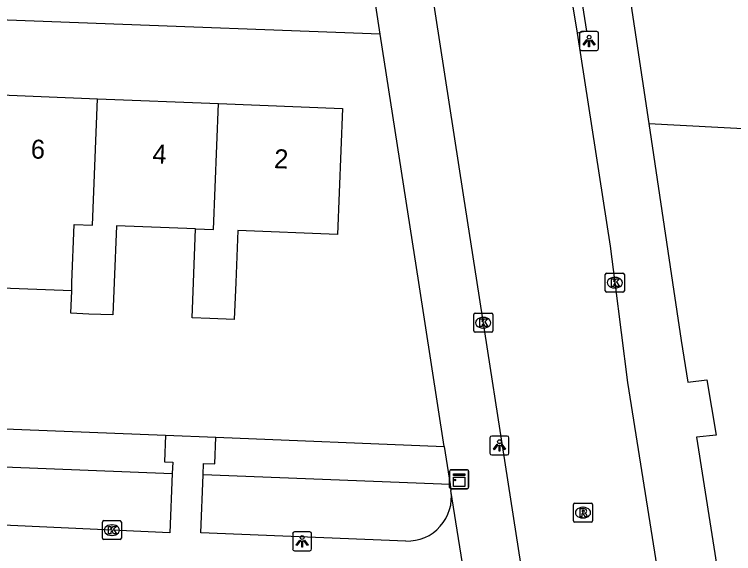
# Model space of a CAD drawing. Extents: x 160077 to 160945, y 386481 to 387498.
# Drawn here: x 160774.65 to 160812.49, y 386735.74 to 386764.12 of the extents above; entities that cross this region are included whole.
import ezdxf

# ---------------------------------------------------------------- set-up
doc = ezdxf.new("R2010")
doc.units = 0
for name, color, linetype in [('IMGEO_Groenvoorziening', 7, 'Continuous'), ('IMGEO_Kast', 7, 'Continuous'), ('IMGEO_Kolk', 7, 'Continuous'), ('IMGEO_Lichtpunt', 7, 'Continuous'), ('IMGEO_Pand', 7, 'Continuous'), ('IMGEO_Pand_nummerreeks', 7, 'Continuous'), ('IMGEO_Rijbaan_lokaal_open', 7, 'Continuous'), ('IMGEO_Rioolput', 7, 'Continuous'), ('IMGEO_Voetpad_open', 7, 'Continuous')]:
    doc.layers.add(name, color=color, linetype=linetype)

msp = doc.modelspace()

# ---------------------------------------------------------------- linework, layer by layer
at = {"layer": 'IMGEO_Groenvoorziening'}
for points in [[(160808.027, 386758.373), (160823.217, 386757.574), (160823.518, 386765.871)], [(160772.371, 386742.376), (160782.604, 386741.967)], [(160785.258, 386741.861), (160797.26, 386741.38)], [(160771.886, 386740.394), (160782.958, 386739.951)], [(160797.572, 386739.366), (160784.585, 386739.886)]]:
    msp.add_lwpolyline(points, dxfattribs=at)
at = {"layer": 'IMGEO_Kast'}
for p, q in [((160797.55, 386739.224), (160797.55, 386740.065)), ((160797.55, 386740.065), (160797.55, 386739.224)), ((160797.625, 386740.149), (160798.466, 386740.149)), ((160798.466, 386740.149), (160797.625, 386740.149)), ((160798.55, 386740.074), (160798.55, 386739.233)), ((160798.55, 386739.233), (160798.55, 386740.074)), ((160798.475, 386739.149), (160797.634, 386739.149)), ((160797.634, 386739.149), (160798.475, 386739.149))]:
    msp.add_line(p, q, dxfattribs=at)
for points in [[(160797.745, 386739.939), (160798.345, 386739.939), (160798.345, 386739.854), (160797.745, 386739.854), (160797.745, 386739.939)], [(160797.745, 386739.764), (160798.345, 386739.764), (160798.345, 386739.275), (160797.745, 386739.275), (160797.745, 386739.764)]]:
    msp.add_lwpolyline(points, dxfattribs=at)
msp.add_circle((160797.829, 386739.613), 0.0377, dxfattribs=at)
for centre, start, end in [((160797.628, 386740.071), 92.4484, 184.2845), ((160797.628, 386740.071), 92.4484, 184.2845), ((160798.472, 386740.071), 2.4484, 94.2845), ((160798.472, 386740.071), 2.4484, 94.2845), ((160797.628, 386739.227), 182.4484, 274.2845), ((160797.628, 386739.227), 182.4484, 274.2845), ((160798.472, 386739.227), 272.4484, 4.2845), ((160798.472, 386739.227), 272.4484, 4.2845)]:
    msp.add_arc(centre, 0.0779, start, end, dxfattribs=at)
at = {"layer": 'IMGEO_Kolk'}
for p, q in [((160805.74, 386749.574), (160805.74, 386750.426)), ((160805.815, 386750.5), (160806.667, 386750.5)), ((160806.741, 386750.426), (160806.741, 386749.574)), ((160806.228, 386750.28), (160806.253, 386750.28)), ((160806.251, 386749.72), (160806.226, 386749.72)), ((160806.667, 386749.5), (160805.815, 386749.5)), ((160798.818, 386747.465), (160798.818, 386748.317)), ((160798.893, 386748.391), (160799.745, 386748.391)), ((160799.306, 386748.171), (160799.331, 386748.171)), ((160799.819, 386748.317), (160799.819, 386747.465)), ((160799.745, 386747.391), (160798.893, 386747.391)), ((160799.329, 386747.611), (160799.304, 386747.611)), ((160779.283, 386736.545), (160779.283, 386737.397)), ((160779.358, 386737.471), (160780.21, 386737.471)), ((160779.771, 386737.251), (160779.796, 386737.251)), ((160780.284, 386737.397), (160780.284, 386736.545)), ((160780.21, 386736.471), (160779.358, 386736.471)), ((160779.794, 386736.691), (160779.769, 386736.691))]:
    msp.add_line(p, q, dxfattribs=at)
for points in [[(160805.74, 386749.574), (160805.74, 386750.426)], [(160805.815, 386750.5), (160806.667, 386750.5)], [(160806.741, 386750.426), (160806.741, 386749.574)], [(160806.061, 386750.2), (160806.184, 386750.2), (160806.184, 386750.049), (160806.314, 386750.2), (160806.478, 386750.2), (160806.332, 386750.049), (160806.485, 386749.8), (160806.333, 386749.8), (160806.248, 386749.964), (160806.184, 386749.897), (160806.184, 386749.8), (160806.061, 386749.8), (160806.061, 386750.2)], [(160806.667, 386749.5), (160805.815, 386749.5)], [(160798.818, 386747.465), (160798.818, 386748.317)], [(160798.893, 386748.391), (160799.745, 386748.391)], [(160799.819, 386748.317), (160799.819, 386747.465)], [(160799.139, 386748.091), (160799.262, 386748.091), (160799.262, 386747.94), (160799.392, 386748.091), (160799.556, 386748.091), (160799.41, 386747.94), (160799.563, 386747.691), (160799.411, 386747.691), (160799.326, 386747.855), (160799.262, 386747.788), (160799.262, 386747.691), (160799.139, 386747.691), (160799.139, 386748.091)], [(160799.745, 386747.391), (160798.893, 386747.391)], [(160779.283, 386736.545), (160779.283, 386737.397)], [(160779.358, 386737.471), (160780.21, 386737.471)], [(160779.604, 386737.171), (160779.727, 386737.171), (160779.727, 386737.02), (160779.857, 386737.171), (160780.021, 386737.171), (160779.875, 386737.02), (160780.028, 386736.771), (160779.876, 386736.771), (160779.791, 386736.935), (160779.727, 386736.868), (160779.727, 386736.771), (160779.604, 386736.771), (160779.604, 386737.171)], [(160780.284, 386737.397), (160780.284, 386736.545)], [(160780.21, 386736.471), (160779.358, 386736.471)]]:
    msp.add_lwpolyline(points, dxfattribs=at)
for centre, start, end in [((160805.817, 386750.424), 91.552, 178.448), ((160805.817, 386750.424), 91.552, 178.448), ((160806.665, 386750.424), 1.552, 88.448), ((160806.665, 386750.424), 1.552, 88.448), ((160805.817, 386749.576), 181.552, 268.448), ((160805.817, 386749.576), 181.552, 268.448), ((160806.665, 386749.576), 271.552, 358.448), ((160806.665, 386749.576), 271.552, 358.448), ((160798.895, 386748.315), 91.552, 178.448), ((160798.895, 386748.315), 91.552, 178.448), ((160799.743, 386748.315), 1.552, 88.448), ((160799.743, 386748.315), 1.552, 88.448), ((160798.895, 386747.467), 181.552, 268.448), ((160798.895, 386747.467), 181.552, 268.448), ((160799.743, 386747.467), 271.552, 358.448), ((160799.743, 386747.467), 271.552, 358.448), ((160779.36, 386737.395), 91.552, 178.448), ((160779.36, 386737.395), 91.552, 178.448), ((160780.208, 386737.395), 1.552, 88.448), ((160780.208, 386737.395), 1.552, 88.448), ((160779.36, 386736.547), 181.552, 268.448), ((160779.36, 386736.547), 181.552, 268.448), ((160780.208, 386736.547), 271.552, 358.448), ((160780.208, 386736.547), 271.552, 358.448)]:
    msp.add_arc(centre, 0.0765, start, end, dxfattribs=at)
for centre, major_axis, ratio, start_param, end_param in [((160806.227, 386750), (-0.387, 0.002), 0.722429, 4.712389, 7.853982), ((160806.252, 386750), (-0.39, 0.002), 0.717154, 1.570796, 4.712389), ((160799.305, 386747.891), (-0.387, 0.002), 0.722429, 4.712389, 7.853982), ((160799.33, 386747.891), (-0.39, 0.002), 0.717154, 1.570796, 4.712389), ((160779.77, 386736.971), (-0.387, 0.002), 0.722429, 4.712389, 7.853982), ((160779.795, 386736.971), (-0.39, 0.002), 0.717154, 1.570796, 4.712389)]:
    msp.add_ellipse(centre, major_axis=major_axis, ratio=ratio, start_param=start_param, end_param=end_param, dxfattribs=at)
at = {"layer": 'IMGEO_Lichtpunt'}
for p, q in [((160804.388, 386763.127), (160804.388, 386762.32)), ((160804.388, 386763.127), (160804.388, 386762.32)), ((160805.29, 386763.222), (160804.482, 386763.222)), ((160805.29, 386763.222), (160804.482, 386763.222)), ((160805.384, 386762.32), (160805.384, 386763.127)), ((160805.384, 386762.32), (160805.384, 386763.127)), ((160804.482, 386762.226), (160805.29, 386762.226)), ((160804.482, 386762.226), (160805.29, 386762.226)), ((160799.673, 386741.829), (160799.673, 386741.022)), ((160799.673, 386741.829), (160799.673, 386741.022)), ((160800.575, 386741.924), (160799.767, 386741.924)), ((160800.575, 386741.924), (160799.767, 386741.924)), ((160800.669, 386741.022), (160800.669, 386741.829)), ((160800.669, 386741.022), (160800.669, 386741.829)), ((160799.767, 386740.928), (160800.575, 386740.928)), ((160799.767, 386740.928), (160800.575, 386740.928)), ((160789.293, 386736.788), (160789.293, 386735.981)), ((160789.293, 386736.788), (160789.293, 386735.981)), ((160790.195, 386736.883), (160789.387, 386736.883)), ((160790.195, 386736.883), (160789.387, 386736.883)), ((160790.289, 386735.981), (160790.289, 386736.788)), ((160790.289, 386735.981), (160790.289, 386736.788)), ((160789.387, 386735.887), (160790.195, 386735.887)), ((160789.387, 386735.887), (160790.195, 386735.887))]:
    msp.add_line(p, q, dxfattribs=at)
for points in [[(160804.762, 386762.791), (160804.801, 386762.763), (160804.613, 386762.501), (160804.575, 386762.528), (160804.762, 386762.791)], [(160804.864, 386762.743), (160804.911, 386762.743), (160804.911, 386762.421), (160804.864, 386762.421), (160804.864, 386762.743)], [(160804.974, 386762.763), (160805.012, 386762.79), (160805.199, 386762.528), (160805.16, 386762.5), (160804.974, 386762.763)], [(160800.047, 386741.493), (160800.086, 386741.465), (160799.898, 386741.203), (160799.86, 386741.23), (160800.047, 386741.493)], [(160800.149, 386741.445), (160800.196, 386741.445), (160800.196, 386741.123), (160800.149, 386741.123), (160800.149, 386741.445)], [(160800.259, 386741.465), (160800.297, 386741.492), (160800.484, 386741.23), (160800.445, 386741.202), (160800.259, 386741.465)], [(160789.667, 386736.452), (160789.706, 386736.424), (160789.518, 386736.162), (160789.48, 386736.189), (160789.667, 386736.452)], [(160789.769, 386736.404), (160789.816, 386736.404), (160789.816, 386736.082), (160789.769, 386736.082), (160789.769, 386736.404)], [(160789.879, 386736.424), (160789.917, 386736.451), (160790.104, 386736.189), (160790.065, 386736.161), (160789.879, 386736.424)]]:
    msp.add_lwpolyline(points, dxfattribs=at)
for centre in [(160804.887, 386762.925), (160800.172, 386741.627), (160789.792, 386736.586)]:
    msp.add_circle(centre, 0.0994, dxfattribs=at)
for centre, start, end in [((160804.482, 386763.127), 90, 180), ((160804.482, 386763.127), 90, 180), ((160805.29, 386763.127), 0, 90), ((160805.29, 386763.127), 0, 90), ((160804.482, 386762.32), 180, 270), ((160804.482, 386762.32), 180, 270), ((160805.29, 386762.32), 270, 0), ((160805.29, 386762.32), 270, 360), ((160799.767, 386741.829), 90, 180), ((160799.767, 386741.829), 90, 180), ((160800.575, 386741.829), 0, 90), ((160800.575, 386741.829), 0, 90), ((160799.767, 386741.022), 180, 270), ((160799.767, 386741.022), 180, 270), ((160800.575, 386741.022), 270, 0), ((160800.575, 386741.022), 270, 360), ((160789.387, 386736.788), 90, 180), ((160789.387, 386736.788), 90, 180), ((160790.195, 386736.788), 0, 90), ((160790.195, 386736.788), 0, 90), ((160789.387, 386735.981), 180, 270), ((160789.387, 386735.981), 180, 270), ((160790.195, 386735.981), 270, 0), ((160790.195, 386735.981), 270, 360)]:
    msp.add_arc(centre, 0.0946, start, end, dxfattribs=at)
at = {"layer": 'IMGEO_Pand'}
for points in [[(160772.655, 386759.937), (160779.022, 386759.684)], [(160777.667, 386749.576), (160777.683, 386750), (160777.8, 386753.068), (160778.757, 386753.031), (160779.022, 386759.684)], [(160779.022, 386759.684), (160785.389, 386759.431)], [(160785.389, 386759.431), (160791.909, 386759.172), (160791.645, 386752.535), (160786.4, 386752.743), (160786.296, 386750), (160786.222, 386748.061), (160784.939, 386748.11), (160784.005, 386748.145), (160784.075, 386750), (160784.181, 386752.827)], [(160784.181, 386752.827), (160785.125, 386752.79), (160785.389, 386759.431)], [(160777.667, 386749.576), (160773.502, 386749.733), (160773.457, 386748.541), (160773.381, 386746.58), (160771.166, 386746.663), (160771.24, 386748.625), (160771.292, 386750), (160771.417, 386753.307)], [(160784.181, 386752.827), (160780.018, 386752.985), (160779.904, 386750), (160779.839, 386748.3), (160778.571, 386748.349), (160777.622, 386748.385), (160777.667, 386749.576)]]:
    msp.add_lwpolyline(points, dxfattribs=at)
at = {"layer": 'IMGEO_Rijbaan_lokaal_open'}
for points in [[(160800.062, 386789.668), (160800.264, 386788.501), (160803.036, 386770.539), (160804.256, 386763.136)], [(160809.921, 386680.44), (160807.755, 386694.276), (160802.535, 386727.194), (160798.992, 386750), (160798.275, 386754.619), (160795.33, 386773.695)], [(160804.256, 386763.136), (160805.996, 386751.914), (160806.241, 386750), (160806.912, 386744.746), (160809.998, 386725.345)]]:
    msp.add_lwpolyline(points, dxfattribs=at)
at = {"layer": 'IMGEO_Rioolput'}
for p, q in [((160804.064, 386737.468), (160804.064, 386738.32)), ((160804.139, 386738.394), (160804.991, 386738.394)), ((160805.065, 386738.32), (160805.065, 386737.468)), ((160804.552, 386738.174), (160804.577, 386738.174)), ((160804.575, 386737.614), (160804.55, 386737.614)), ((160804.991, 386737.394), (160804.139, 386737.394))]:
    msp.add_line(p, q, dxfattribs=at)
for points in [[(160804.064, 386737.468), (160804.064, 386738.32)], [(160804.139, 386738.394), (160804.991, 386738.394)], [(160805.065, 386738.32), (160805.065, 386737.468)], [(160804.653, 386738.092), (160804.401, 386738.094), (160804.401, 386737.694)], [(160804.579, 386738.013), (160804.525, 386738.013), (160804.525, 386737.932)], [(160804.525, 386737.932), (160804.577, 386737.932)], [(160804.401, 386737.694), (160804.525, 386737.694), (160804.525, 386737.856), (160804.536, 386737.856)], [(160804.583, 386737.827), (160804.654, 386737.694), (160804.794, 386737.694), (160804.729, 386737.82)], [(160804.991, 386737.394), (160804.139, 386737.394)]]:
    msp.add_lwpolyline(points, dxfattribs=at)
for centre, radius, start, end in [((160804.141, 386738.318), 0.0765, 91.552, 178.448), ((160804.141, 386738.318), 0.0765, 91.552, 178.448), ((160804.989, 386738.318), 0.0765, 1.552, 88.448), ((160804.989, 386738.318), 0.0765, 1.552, 88.448), ((160804.561, 386738.121), 0.19, 274.7715, 282.9687), ((160804.585, 386737.917), 0.0964, 77.0061, 93.1865), ((160804.599, 386737.974), 0.0378, 276.6634, 79.6772), ((160804.652, 386737.982), 0.109, 350.3612, 89.416), ((160804.65, 386737.982), 0.112, 277.5842, 350.9817), ((160804.535, 386737.803), 0.0533, 26.0293, 88.6989), ((160804.634, 386737.767), 0.108, 29.5134, 73.7905), ((160804.141, 386737.47), 0.0765, 181.552, 268.448), ((160804.141, 386737.47), 0.0765, 181.552, 268.448), ((160804.989, 386737.47), 0.0765, 271.552, 358.448), ((160804.989, 386737.47), 0.0765, 271.552, 358.448)]:
    msp.add_arc(centre, radius, start, end, dxfattribs=at)
for centre, major_axis, ratio, start_param, end_param in [((160804.551, 386737.894), (-0.387, 0.002), 0.722429, 4.712389, 7.853982), ((160804.576, 386737.894), (-0.39, 0.002), 0.717154, 1.570796, 4.712389)]:
    msp.add_ellipse(centre, major_axis=major_axis, ratio=ratio, start_param=start_param, end_param=end_param, dxfattribs=at)
at = {"layer": 'IMGEO_Voetpad_open'}
for points in [[(160800.062, 386789.668), (160800.555, 386789.754), (160804.746, 386763.241), (160804.256, 386763.136)], [(160793.898, 386763.085), (160793.024, 386768.835)], [(160806.916, 386765.741), (160808.027, 386758.373)], [(160793.898, 386763.085), (160730.396, 386765.489), (160732.727, 386750), (160733.656, 386743.829)], [(160797.26, 386741.38), (160795.925, 386750), (160793.898, 386763.085)], [(160808.027, 386758.373), (160809.27, 386750), (160809.736, 386746.952), (160810.081, 386744.76), (160811.075, 386744.88), (160811.572, 386741.979), (160810.536, 386741.865), (160812.902, 386726.822)], [(160782.604, 386741.967), (160782.548, 386740.568), (160782.982, 386740.551), (160782.958, 386739.951)], [(160782.604, 386741.967), (160785.258, 386741.861)], [(160784.585, 386739.886), (160784.609, 386740.485), (160785.202, 386740.461), (160785.258, 386741.861)], [(160797.26, 386741.38), (160797.572, 386739.366)], [(160782.958, 386739.951), (160782.834, 386736.836), (160771.764, 386737.33), (160771.886, 386740.394)], [(160795.254, 386736.397), (160784.463, 386736.822), (160784.585, 386739.886)], [(160797.572, 386739.366), (160797.621, 386739.052)], [(160798.554, 386733.131), (160797.621, 386739.052)]]:
    msp.add_lwpolyline(points, dxfattribs=at)
msp.add_arc((160795.324, 386738.717), 2.321, 268.2766, 8.2878, dxfattribs=at)

# ---------------------------------------------------------------- texts
at = {"layer": 'IMGEO_Pand_nummerreeks'}
for s, rotation, p in [('6', 357.7024, (160775.502, 386756.541)), ('4', 357.7254, (160781.902, 386756.287)), ('2', 357.7255, (160788.302, 386756.032))]:
    msp.add_text(s, height=1, rotation=rotation, dxfattribs=at).set_placement(p)

doc.saveas('drawing.dxf')
